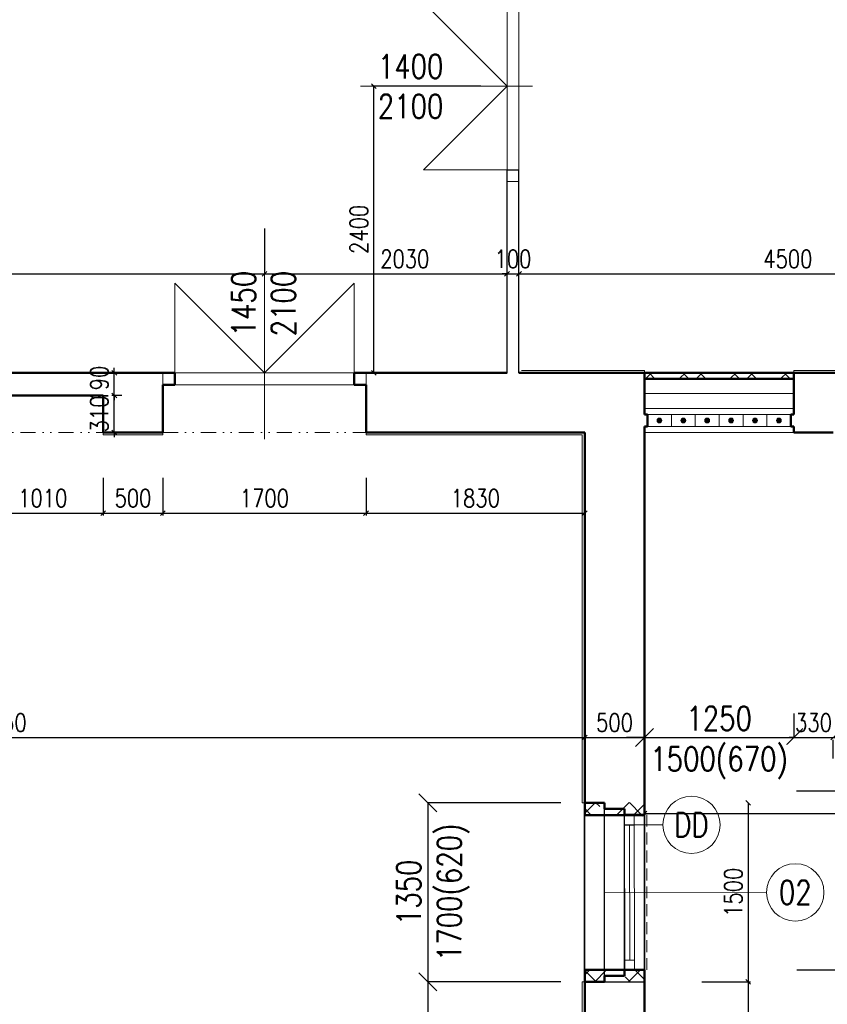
# Model space of a CAD drawing. Header units: millimetres. Extents: x -238874 to 551972, y -298952 to 658415.
# Tile 628 of 656: x 64020 to 70778, y 382291 to 390534. Entities that reach past the tile are written whole.
import ezdxf
from ezdxf.enums import TextEntityAlignment as Align

# ---------------------------------------------------------------- set-up
doc = ezdxf.new("R2010")
doc.units = ezdxf.units.MM
doc.header["$LTSCALE"] = 20
doc.linetypes.add('DASHED', pattern=[0.75, 0.5, -0.25])
doc.linetypes.add('DIVIDE2', pattern=[15.875, 6.35, -3.175, 0, -3.175, 0, -3.175])
for name, color, linetype in [('00_HEDVIKA _KRESBA', 1, 'Continuous'), ('ALP', 141, 'Continuous'), ('CZ', 255, 'Continuous'), ('KOTY', 8, 'Continuous')]:
    doc.layers.add(name, color=color, linetype=linetype)
doc.layers.add('00_HEDVIKA_DEMOLICE', color=2, linetype='Continuous', lineweight=30, transparency=0.3)
for name, color, linetype, lineweight in [('00_HEDVIKA_OBRYS', 1, 'Continuous', 50), ('CKBUBLINY', 1, 'Continuous', 18), ('CKBUBLINY DEMOLICE', 4, 'Continuous', 18), ('CKBUBLINY_POPIS', 3, 'Continuous', 25), ('CKIZOLACE', 4, 'Continuous', 18), ('CKKOTY', 3, 'Continuous', 18), ('CKOKNA', 30, 'Continuous', 18), ('CKSTENY_SRAF', 8, 'Continuous', 18), ('NOSNÉ', 8, 'Continuous', 50), ('PRUCHODY', 7, 'Continuous', 18)]:
    doc.layers.add(name, color=color, linetype=linetype, lineweight=lineweight)
doc.styles.add('SIMPLEX', font='SIMPLEX.shx', dxfattribs={"width": 0.8, "bigfont": 'CAD13.shx'})
doc.styles.get("Standard").update_dxf_attribs({"font": 'simplex.shx', "width": 0.8})
doc.linetypes.add('IZOLACE_TEPELNA_U', pattern='A,0.00254,-2.54,[216,CADKON.SHX,S=2.54,R=0,X=-2.54,Y=0],-15.24,[216,CADKON.SHX,S=2.54,R=180,X=2.54,Y=0],-2.54', length=20.32254)
doc.dimstyles.new('CADKON', dxfattribs={"dimscale": 100, "dimtxt": 2, "dimasz": 1.5, "dimexe": 0, "dimexo": 2, "dimgap": 0.6, "dimtad": 1, "dimrnd": 1, "dimtxsty": 'Standard', "dimblk1": 'OBLIQUE', "dimblk2": 'OBLIQUE', "dimsah": 1, "dimcen": 2.5, "dimadec": 1, "dimazin": 2, "dimtfac": 1, "dimtix": 1, "dimtmove": 2, "dimatfit": 3, "dimldrblk": 'OPEN30', "dimfxl": 5, "dimtfill": 1, "dimtolj": 1, "dimarcsym": 0})
doc.dimstyles.new('CKA', dxfattribs={"dimtxt": 200, "dimasz": 40, "dimexe": 20, "dimexo": 0.2, "dimgap": 50, "dimtad": 1, "dimdec": 0, "dimrnd": 1, "dimzin": 0, "dimdsep": 46, "dimtxsty": 'Standard', "dimblk1": 'OBLIQUE', "dimblk2": 'OBLIQUE', "dimsah": 1, "dimcen": 0.09, "dimclrd": 253, "dimclre": 253, "dimclrt": 253, "dimadec": 0, "dimazin": 0, "dimtfac": 1, "dimtdec": 0, "dimtix": 1, "dimtmove": 2, "dimatfit": 3, "dimfxl": 1, "dimtolj": 1, "dimtzin": 0, "dimarcsym": 0})

# ---------------------------------------------------------------- blocks, each defined once
blk = doc.blocks.new('_OBLIQUE')
at = {"color": 0, "linetype": 'ByBlock'}
blk.add_line((-0.5, -0.5), (0.5, 0.5), dxfattribs=at)
blk = doc.blocks.new('*D2560')
at = {"layer": 'DEFPOINTS', "color": 0, "transparency": 16777216}
for p in [(66983.4, 389978.6), (68260, 389978.6), (68260, 387578.6)]:
    blk.add_point(p, dxfattribs=at)
at = {"layer": 'KOTY', "lineweight": -2, "transparency": 16777216}
for p, q in [((67879.2, 389978.6), (66963.4, 389978.6)), ((66983.4, 387578.6), (66983.4, 389978.6))]:
    blk.add_line(p, q, dxfattribs=at)
at = {"layer": 'KOTY', "lineweight": -2, "transparency": 16777216, "xscale": 40, "yscale": 40, "zscale": 40}
for p, rotation in [((66983.4, 389978.6), 90), ((66983.4, 387578.6), 270)]:
    blk.add_blockref('_OBLIQUE', p, dxfattribs=dict(at, rotation=rotation))
at = {"layer": 'KOTY', "transparency": 16777216, "insert": (66858.4, 388778.6), "char_height": 150, "attachment_point": 5, "rotation": 90, "style": 'SIMPLEX'}
blk.add_mtext('\\A1;2400', dxfattribs=at)
blk = doc.blocks.new('*D2571')
at = {"layer": 'DEFPOINTS', "color": 0, "transparency": 16777216}
for p in [(72698, 388406.3), (72698, 388406.3), (68198, 387578.6)]:
    blk.add_point(p, dxfattribs=at)
at = {"layer": 'KOTY', "lineweight": -2, "transparency": 16777216}
for p, q in [((72698, 388787.1), (72698, 388426.3)), ((68198, 388406.3), (72698, 388406.3))]:
    blk.add_line(p, q, dxfattribs=at)
at = {"layer": 'KOTY', "lineweight": -2, "transparency": 16777216, "xscale": 40, "yscale": 40, "zscale": 40, "rotation": 180}
blk.add_blockref('_OBLIQUE', (68198, 388406.3), dxfattribs=at)
at = {"layer": 'KOTY', "lineweight": -2, "transparency": 16777216, "xscale": 40, "yscale": 40, "zscale": 40}
blk.add_blockref('_OBLIQUE', (72698, 388406.3), dxfattribs=at)
at = {"layer": 'KOTY', "transparency": 16777216, "insert": (70448, 388531.3), "char_height": 150, "attachment_point": 5, "style": 'SIMPLEX'}
blk.add_mtext('\\A1;4500', dxfattribs=at)
blk = doc.blocks.new('*D2572')
at = {"layer": 'DEFPOINTS', "color": 0, "transparency": 16777216}
for p in [(70498, 387078.6), (70828, 384728.6), (70828, 384524.7)]:
    blk.add_point(p, dxfattribs=at)
at = {"layer": 'KOTY', "lineweight": -2, "transparency": 16777216}
for p, q in [((70498, 384524.7), (70458, 384524.7)), ((70498, 384524.7), (70828, 384524.7)), ((70828, 384524.7), (70868, 384524.7)), ((70828, 384347.9), (70828, 384504.7))]:
    blk.add_line(p, q, dxfattribs=at)
at = {"layer": 'KOTY', "lineweight": -2, "transparency": 16777216, "xscale": 40, "yscale": 40, "zscale": 40}
blk.add_blockref('_OBLIQUE', (70498, 384524.7), dxfattribs=at)
at = {"layer": 'KOTY', "lineweight": -2, "transparency": 16777216, "xscale": 40, "yscale": 40, "zscale": 40, "rotation": 180}
blk.add_blockref('_OBLIQUE', (70828, 384524.7), dxfattribs=at)
at = {"layer": 'KOTY', "transparency": 16777216, "insert": (70663, 384649.7), "char_height": 150, "attachment_point": 5, "style": 'SIMPLEX'}
blk.add_mtext('\\A1;330', dxfattribs=at)
blk = doc.blocks.new('*D2575')
at = {"layer": 'DEFPOINTS', "color": 0, "transparency": 16777216}
for p in [(59898, 389171), (66068, 388406.3), (66068, 388406.3)]:
    blk.add_point(p, dxfattribs=at)
at = {"layer": 'KOTY', "lineweight": -2, "transparency": 16777216}
for p, q in [((66068, 388787.1), (66068, 388426.3)), ((59898, 388406.3), (66068, 388406.3))]:
    blk.add_line(p, q, dxfattribs=at)
at = {"layer": 'KOTY', "lineweight": -2, "transparency": 16777216, "xscale": 40, "yscale": 40, "zscale": 40, "rotation": 180}
blk.add_blockref('_OBLIQUE', (59898, 388406.3), dxfattribs=at)
at = {"layer": 'KOTY', "lineweight": -2, "transparency": 16777216, "xscale": 40, "yscale": 40, "zscale": 40}
blk.add_blockref('_OBLIQUE', (66068, 388406.3), dxfattribs=at)
at = {"layer": 'KOTY', "transparency": 16777216, "insert": (62983, 388531.3), "char_height": 150, "attachment_point": 5, "style": 'SIMPLEX'}
blk.add_mtext('\\A1;6170', dxfattribs=at)
blk = doc.blocks.new('*D2579')
at = {"layer": 'DEFPOINTS', "color": 0, "transparency": 16777216}
for p in [(68748, 385363.6), (58998, 385278.6), (68748, 384524.7)]:
    blk.add_point(p, dxfattribs=at)
at = {"layer": 'KOTY', "lineweight": -2, "transparency": 16777216}
for p, q in [((68748, 384982.9), (68748, 384504.7)), ((58998, 384524.7), (68748, 384524.7))]:
    blk.add_line(p, q, dxfattribs=at)
at = {"layer": 'KOTY', "lineweight": -2, "transparency": 16777216, "xscale": 40, "yscale": 40, "zscale": 40, "rotation": 180}
blk.add_blockref('_OBLIQUE', (58998, 384524.7), dxfattribs=at)
at = {"layer": 'KOTY', "lineweight": -2, "transparency": 16777216, "xscale": 40, "yscale": 40, "zscale": 40}
blk.add_blockref('_OBLIQUE', (68748, 384524.7), dxfattribs=at)
at = {"layer": 'KOTY', "transparency": 16777216, "insert": (63873, 384649.7), "char_height": 150, "attachment_point": 5, "style": 'SIMPLEX'}
blk.add_mtext('\\A1;9750', dxfattribs=at)
blk = doc.blocks.new('*D2604')
at = {"layer": 'DEFPOINTS', "color": 0, "transparency": 16777216}
for p in [(69347.5, 382478.6), (69264.1, 378258.6), (70116.6, 378258.6)]:
    blk.add_point(p, dxfattribs=at)
at = {"layer": 'KOTY', "lineweight": -2, "transparency": 16777216}
for p, q in [((70116.6, 382478.6), (70116.6, 378258.6)), ((69644.9, 378258.6), (70136.6, 378258.6))]:
    blk.add_line(p, q, dxfattribs=at)
at = {"layer": 'KOTY', "lineweight": -2, "transparency": 16777216, "xscale": 40, "yscale": 40, "zscale": 40}
for p, rotation in [((70116.6, 382478.6), 90), ((70116.6, 378258.6), 270)]:
    blk.add_blockref('_OBLIQUE', p, dxfattribs=dict(at, rotation=rotation))
at = {"layer": 'KOTY', "transparency": 16777216, "insert": (69991.6, 380368.6), "char_height": 150, "attachment_point": 5, "rotation": 90, "style": 'SIMPLEX'}
blk.add_mtext('\\A1;4750', dxfattribs=at)
blk = doc.blocks.new('*D2615')
at = {"layer": 'DEFPOINTS', "color": 0, "transparency": 16777216}
for p in [(65218, 387078.6), (66918, 387078.6), (66918, 386403.8)]:
    blk.add_point(p, dxfattribs=at)
at = {"layer": 'KOTY', "lineweight": -2, "transparency": 16777216}
for p, q in [((66918, 386697.9), (66918, 386383.8)), ((65218, 386403.8), (66918, 386403.8))]:
    blk.add_line(p, q, dxfattribs=at)
at = {"layer": 'KOTY', "lineweight": -2, "transparency": 16777216, "xscale": 40, "yscale": 40, "zscale": 40, "rotation": 180}
blk.add_blockref('_OBLIQUE', (65218, 386403.8), dxfattribs=at)
at = {"layer": 'KOTY', "lineweight": -2, "transparency": 16777216, "xscale": 40, "yscale": 40, "zscale": 40}
blk.add_blockref('_OBLIQUE', (66918, 386403.8), dxfattribs=at)
at = {"layer": 'KOTY', "transparency": 16777216, "insert": (66068, 386528.8), "char_height": 150, "attachment_point": 5, "style": 'SIMPLEX'}
blk.add_mtext('\\A1;1700', dxfattribs=at)
blk = doc.blocks.new('*D2616')
at = {"layer": 'DEFPOINTS', "color": 0, "transparency": 16777216}
for p in [(64811.5, 387578.6), (64909.5, 387578.6), (65254.5, 387388.6)]:
    blk.add_point(p, dxfattribs=at)
at = {"layer": 'KOTY', "lineweight": -2, "transparency": 16777216}
for p, q in [((64811.5, 387578.6), (64811.5, 387618.6)), ((64528.8, 387578.6), (64791.5, 387578.6)), ((64811.5, 387388.6), (64811.5, 387578.6)), ((64811.5, 387388.6), (64811.5, 387348.6))]:
    blk.add_line(p, q, dxfattribs=at)
at = {"layer": 'KOTY', "lineweight": -2, "transparency": 16777216, "xscale": 40, "yscale": 40, "zscale": 40}
for p, rotation in [((64811.5, 387578.6), 270), ((64811.5, 387388.6), 90)]:
    blk.add_blockref('_OBLIQUE', p, dxfattribs=dict(at, rotation=rotation))
at = {"layer": 'KOTY', "transparency": 16777216, "insert": (64686.5, 387483.6), "char_height": 150, "attachment_point": 5, "rotation": 90, "style": 'SIMPLEX'}
blk.add_mtext('\\A1;190', dxfattribs=at)
blk = doc.blocks.new('*D2617')
at = {"layer": 'DEFPOINTS', "color": 0, "transparency": 16777216}
for p in [(64811.5, 387388.6), (65254.5, 387388.6), (65254.5, 387078.6)]:
    blk.add_point(p, dxfattribs=at)
at = {"layer": 'KOTY', "lineweight": -2, "transparency": 16777216}
for p, q in [((64873.8, 387388.6), (64791.5, 387388.6)), ((64811.5, 387388.6), (64811.5, 387428.6)), ((64811.5, 387078.6), (64811.5, 387388.6)), ((64811.5, 387078.6), (64811.5, 387038.6))]:
    blk.add_line(p, q, dxfattribs=at)
at = {"layer": 'KOTY', "lineweight": -2, "transparency": 16777216, "xscale": 40, "yscale": 40, "zscale": 40}
for p, rotation in [((64811.5, 387388.6), 270), ((64811.5, 387078.6), 90)]:
    blk.add_blockref('_OBLIQUE', p, dxfattribs=dict(at, rotation=rotation))
at = {"layer": 'KOTY', "transparency": 16777216, "insert": (64686.5, 387233.6), "char_height": 150, "attachment_point": 5, "rotation": 90, "style": 'SIMPLEX'}
blk.add_mtext('\\A1;310', dxfattribs=at)
blk = doc.blocks.new('*D2621')
at = {"layer": 'DEFPOINTS', "color": 0, "transparency": 16777216}
for p in [(64718, 387078.6), (65218, 387078.6), (65218, 386403.8)]:
    blk.add_point(p, dxfattribs=at)
at = {"layer": 'KOTY', "lineweight": -2, "transparency": 16777216}
for p, q in [((65218, 386697.9), (65218, 386383.8)), ((64718, 386403.8), (65218, 386403.8))]:
    blk.add_line(p, q, dxfattribs=at)
at = {"layer": 'KOTY', "lineweight": -2, "transparency": 16777216, "xscale": 40, "yscale": 40, "zscale": 40, "rotation": 180}
blk.add_blockref('_OBLIQUE', (64718, 386403.8), dxfattribs=at)
at = {"layer": 'KOTY', "lineweight": -2, "transparency": 16777216, "xscale": 40, "yscale": 40, "zscale": 40}
blk.add_blockref('_OBLIQUE', (65218, 386403.8), dxfattribs=at)
at = {"layer": 'KOTY', "transparency": 16777216, "insert": (64968, 386528.8), "char_height": 150, "attachment_point": 5, "style": 'SIMPLEX'}
blk.add_mtext('\\A1;500', dxfattribs=at)
blk = doc.blocks.new('*D2622')
at = {"layer": 'DEFPOINTS', "color": 0, "transparency": 16777216}
for p in [(63708, 387078.6), (64718, 387078.6), (64718, 386403.8)]:
    blk.add_point(p, dxfattribs=at)
at = {"layer": 'KOTY', "lineweight": -2, "transparency": 16777216}
for p, q in [((64718, 386697.9), (64718, 386383.8)), ((63708, 386403.8), (64718, 386403.8))]:
    blk.add_line(p, q, dxfattribs=at)
at = {"layer": 'KOTY', "lineweight": -2, "transparency": 16777216, "xscale": 40, "yscale": 40, "zscale": 40, "rotation": 180}
blk.add_blockref('_OBLIQUE', (63708, 386403.8), dxfattribs=at)
at = {"layer": 'KOTY', "lineweight": -2, "transparency": 16777216, "xscale": 40, "yscale": 40, "zscale": 40}
blk.add_blockref('_OBLIQUE', (64718, 386403.8), dxfattribs=at)
at = {"layer": 'KOTY', "transparency": 16777216, "insert": (64213, 386528.8), "char_height": 150, "attachment_point": 5, "style": 'SIMPLEX'}
blk.add_mtext('\\A1;1010', dxfattribs=at)
blk = doc.blocks.new('*D2626')
at = {"layer": 'DEFPOINTS', "color": 0, "transparency": 16777216}
for p in [(68198, 388406.3), (68098, 387578.6), (68198, 387578.6)]:
    blk.add_point(p, dxfattribs=at)
at = {"layer": 'KOTY', "lineweight": -2, "transparency": 16777216}
for p, q in [((68198, 387959.4), (68198, 388426.3)), ((68098, 388406.3), (68058, 388406.3)), ((68098, 388406.3), (68198, 388406.3)), ((68198, 388406.3), (68238, 388406.3))]:
    blk.add_line(p, q, dxfattribs=at)
at = {"layer": 'KOTY', "lineweight": -2, "transparency": 16777216, "xscale": 40, "yscale": 40, "zscale": 40}
blk.add_blockref('_OBLIQUE', (68098, 388406.3), dxfattribs=at)
at = {"layer": 'KOTY', "lineweight": -2, "transparency": 16777216, "xscale": 40, "yscale": 40, "zscale": 40, "rotation": 180}
blk.add_blockref('_OBLIQUE', (68198, 388406.3), dxfattribs=at)
at = {"layer": 'KOTY', "transparency": 16777216, "insert": (68148, 388531.3), "char_height": 150, "attachment_point": 5, "style": 'SIMPLEX'}
blk.add_mtext('\\A1;100', dxfattribs=at)
blk = doc.blocks.new('*D2627')
at = {"layer": 'DEFPOINTS', "color": 0, "transparency": 16777216}
for p in [(66068, 388406.3), (68098, 388406.3), (68098, 387578.6)]:
    blk.add_point(p, dxfattribs=at)
at = {"layer": 'KOTY', "lineweight": -2, "transparency": 16777216}
for p, q in [((68098, 387959.4), (68098, 388426.3)), ((66068, 388406.3), (68098, 388406.3))]:
    blk.add_line(p, q, dxfattribs=at)
at = {"layer": 'KOTY', "lineweight": -2, "transparency": 16777216, "xscale": 40, "yscale": 40, "zscale": 40, "rotation": 180}
blk.add_blockref('_OBLIQUE', (66068, 388406.3), dxfattribs=at)
at = {"layer": 'KOTY', "lineweight": -2, "transparency": 16777216, "xscale": 40, "yscale": 40, "zscale": 40}
blk.add_blockref('_OBLIQUE', (68098, 388406.3), dxfattribs=at)
at = {"layer": 'KOTY', "transparency": 16777216, "insert": (67242.6, 388531.3), "char_height": 150, "attachment_point": 5, "style": 'SIMPLEX'}
blk.add_mtext('\\A1;2030', dxfattribs=at)
blk = doc.blocks.new('*D2628')
at = {"layer": 'DEFPOINTS', "color": 0, "transparency": 16777216}
for p in [(66918, 387078.6), (68748, 387078.6), (68748, 386403.8)]:
    blk.add_point(p, dxfattribs=at)
at = {"layer": 'KOTY', "lineweight": -2, "transparency": 16777216}
for p, q in [((68748, 386697.9), (68748, 386383.8)), ((66918, 386403.8), (68748, 386403.8))]:
    blk.add_line(p, q, dxfattribs=at)
at = {"layer": 'KOTY', "lineweight": -2, "transparency": 16777216, "xscale": 40, "yscale": 40, "zscale": 40, "rotation": 180}
blk.add_blockref('_OBLIQUE', (66918, 386403.8), dxfattribs=at)
at = {"layer": 'KOTY', "lineweight": -2, "transparency": 16777216, "xscale": 40, "yscale": 40, "zscale": 40}
blk.add_blockref('_OBLIQUE', (68748, 386403.8), dxfattribs=at)
at = {"layer": 'KOTY', "transparency": 16777216, "insert": (67833, 386528.8), "char_height": 150, "attachment_point": 5, "style": 'SIMPLEX'}
blk.add_mtext('\\A1;1830', dxfattribs=at)
blk = doc.blocks.new('*D2629')
at = {"layer": 'DEFPOINTS', "color": 0, "transparency": 16777216}
for p in [(69764.1, 383978.6), (69347.5, 382478.6), (70116.6, 382478.6)]:
    blk.add_point(p, dxfattribs=at)
at = {"layer": 'KOTY', "lineweight": -2, "transparency": 16777216}
for p, q in [((70116.6, 383978.6), (70116.6, 382478.6)), ((69728.3, 382478.6), (70136.6, 382478.6))]:
    blk.add_line(p, q, dxfattribs=at)
at = {"layer": 'KOTY', "lineweight": -2, "transparency": 16777216, "xscale": 40, "yscale": 40, "zscale": 40}
for p, rotation in [((70116.6, 383978.6), 90), ((70116.6, 382478.6), 270)]:
    blk.add_blockref('_OBLIQUE', p, dxfattribs=dict(at, rotation=rotation))
at = {"layer": 'KOTY', "transparency": 16777216, "insert": (69991.6, 383228.6), "char_height": 150, "attachment_point": 5, "rotation": 90, "style": 'SIMPLEX'}
blk.add_mtext('\\A1;1500', dxfattribs=at)
blk = doc.blocks.new('*D2630')
at = {"layer": 'DEFPOINTS', "color": 0, "transparency": 16777216}
for p in [(68748, 385363.6), (69248, 384524.7), (69248, 384524.7)]:
    blk.add_point(p, dxfattribs=at)
at = {"layer": 'KOTY', "lineweight": -2, "transparency": 16777216}
for p, q in [((69248, 384905.5), (69248, 384544.7)), ((68748, 384524.7), (69248, 384524.7))]:
    blk.add_line(p, q, dxfattribs=at)
at = {"layer": 'KOTY', "lineweight": -2, "transparency": 16777216, "xscale": 40, "yscale": 40, "zscale": 40, "rotation": 180}
blk.add_blockref('_OBLIQUE', (68748, 384524.7), dxfattribs=at)
at = {"layer": 'KOTY', "lineweight": -2, "transparency": 16777216, "xscale": 40, "yscale": 40, "zscale": 40}
blk.add_blockref('_OBLIQUE', (69248, 384524.7), dxfattribs=at)
at = {"layer": 'KOTY', "transparency": 16777216, "insert": (68998, 384649.7), "char_height": 150, "attachment_point": 5, "style": 'SIMPLEX'}
blk.add_mtext('\\A1;500', dxfattribs=at)
blk = doc.blocks.new('*D3258')
at = {"layer": 'DEFPOINTS', "color": 0, "transparency": 16777216}
for p in [(69248, 387078.6), (83148, 387078.6), (69248, 383886.8)]:
    blk.add_point(p, dxfattribs=at)
at = {"layer": 'KOTY', "lineweight": -2, "transparency": 16777216}
for p, q in [((69248, 386697.9), (69248, 383866.8)), ((83148, 383886.8), (69248, 383886.8))]:
    blk.add_line(p, q, dxfattribs=at)
at = {"layer": 'KOTY', "lineweight": -2, "transparency": 16777216, "xscale": 40, "yscale": 40, "zscale": 40, "rotation": 180}
blk.add_blockref('_OBLIQUE', (69248, 383886.8), dxfattribs=at)
at = {"layer": 'KOTY', "lineweight": -2, "transparency": 16777216, "xscale": 40, "yscale": 40, "zscale": 40}
blk.add_blockref('_OBLIQUE', (83148, 383886.8), dxfattribs=at)
at = {"layer": 'KOTY', "transparency": 16777216, "insert": (76198, 384011.8), "char_height": 150, "attachment_point": 5, "style": 'SIMPLEX'}
blk.add_mtext('\\A1;13900', dxfattribs=at)
blk = doc.blocks.new('*D3259')
at = {"layer": 'CKKOTY', "color": 0, "lineweight": -2, "transparency": 16777216}
for p, q in [((69248, 384724.7), (69248, 384524.7)), ((70498, 384724.7), (70498, 384524.7)), ((69248, 384524.7), (69098, 384524.7)), ((69248, 384524.7), (70498, 384524.7)), ((70498, 384524.7), (70648, 384524.7))]:
    blk.add_line(p, q, dxfattribs=at)
at = {"layer": 'DEFPOINTS', "color": 0, "transparency": 16777216}
for p in [(69248, 384524.7), (70498, 384524.7), (70498, 384524.7)]:
    blk.add_point(p, dxfattribs=at)
at = {"layer": 'CKKOTY', "color": 0, "lineweight": -2, "transparency": 16777216, "xscale": 150, "yscale": 150, "zscale": 150}
blk.add_blockref('_OBLIQUE', (69248, 384524.7), dxfattribs=at)
at = {"layer": 'CKKOTY', "color": 0, "lineweight": -2, "transparency": 16777216, "xscale": 150, "yscale": 150, "zscale": 150, "rotation": 180}
blk.add_blockref('_OBLIQUE', (70498, 384524.7), dxfattribs=at)
at = {"layer": 'CKKOTY', "color": 0, "transparency": 16777216, "char_height": 200, "attachment_point": 5, "bg_fill": 3, "box_fill_scale": 1.1, "bg_fill_color": 256, "bg_fill_true_color": 13158600, "bg_fill_transparency": 0}
for s, insert in [('\\A1;1250', (69873, 384684.7)), ('\\A1;1500(670)', (69873, 384312.3))]:
    blk.add_mtext(s, dxfattribs=dict(at, insert=insert))
blk = doc.blocks.new('_Open30')
at = {"color": 0, "lineweight": -2}
for p, q in [((-1, 0.268), (0, 0)), ((0, 0), (-1, -0.268)), ((0, 0), (-1, 0))]:
    blk.add_line(p, q, dxfattribs=at)
blk = doc.blocks.new('*D3324')
at = {"layer": 'CKKOTY', "color": 0, "lineweight": -2, "transparency": 16777216}
for p, q in [((68548, 382478.6), (67435.9, 382478.6)), ((67435.9, 382478.6), (67435.9, 378258.6)), ((68548, 378258.6), (67435.9, 378258.6))]:
    blk.add_line(p, q, dxfattribs=at)
at = {"layer": 'DEFPOINTS', "color": 0, "transparency": 16777216}
for p in [(68748, 382478.6), (67435.9, 378258.6), (68748, 378258.6)]:
    blk.add_point(p, dxfattribs=at)
at = {"layer": 'CKKOTY', "color": 0, "lineweight": -2, "transparency": 16777216, "xscale": 150, "yscale": 150, "zscale": 150}
for p, rotation in [((67435.9, 382478.6), 90), ((67435.9, 378258.6), 270)]:
    blk.add_blockref('_OBLIQUE', p, dxfattribs=dict(at, rotation=rotation))
at = {"layer": 'CKKOTY', "color": 0, "transparency": 16777216, "insert": (67275.9, 380368.6), "char_height": 200, "attachment_point": 5, "rotation": 90, "bg_fill": 3, "box_fill_scale": 1.1, "bg_fill_color": 256, "bg_fill_true_color": 13158600, "bg_fill_transparency": 0}
blk.add_mtext('\\A1;4220', dxfattribs=at)
blk = doc.blocks.new('*D3412')
at = {"layer": 'CKKOTY', "color": 0, "lineweight": -2, "transparency": 16777216}
for p, q in [((70518.9, 384078.6), (71748, 384078.6)), ((71748, 384078.6), (71748, 383986.7)), ((71748, 382578.6), (71748, 382670.5)), ((70522.2, 382578.6), (71748, 382578.6))]:
    blk.add_line(p, q, dxfattribs=at)
at = {"layer": 'DEFPOINTS', "color": 0, "transparency": 16777216}
for p in [(70318.9, 384078.6), (71748, 384078.6), (70322.2, 382578.6)]:
    blk.add_point(p, dxfattribs=at)
at = {"layer": 'CKKOTY', "color": 0, "lineweight": -2, "transparency": 16777216, "xscale": 150, "yscale": 150, "zscale": 150}
for p, rotation in [((71748, 384078.6), 90), ((71748, 382578.6), 270)]:
    blk.add_blockref('_OBLIQUE', p, dxfattribs=dict(at, rotation=rotation))
at = {"layer": 'CKKOTY', "color": 0, "transparency": 16777216, "insert": (71748, 383328.6), "char_height": 200, "attachment_point": 5, "rotation": 90, "bg_fill": 3, "box_fill_scale": 1.1, "bg_fill_color": 256, "bg_fill_true_color": 13158600, "bg_fill_transparency": 0}
blk.add_mtext('\\A1;1150\\P1500(700)', dxfattribs=at)
blk = doc.blocks.new('*D3413')
at = {"layer": 'CKKOTY', "color": 0, "lineweight": -2, "transparency": 16777216}
for p, q in [((68548, 383978.6), (67435.9, 383978.6)), ((67435.9, 383978.6), (67435.9, 382478.6)), ((68548, 382478.6), (67435.9, 382478.6))]:
    blk.add_line(p, q, dxfattribs=at)
at = {"layer": 'DEFPOINTS', "color": 0, "transparency": 16777216}
for p in [(68748, 383978.6), (67435.9, 382478.6), (68748, 382478.6)]:
    blk.add_point(p, dxfattribs=at)
at = {"layer": 'CKKOTY', "color": 0, "lineweight": -2, "transparency": 16777216, "xscale": 150, "yscale": 150, "zscale": 150}
for p, rotation in [((67435.9, 383978.6), 90), ((67435.9, 382478.6), 270)]:
    blk.add_blockref('_OBLIQUE', p, dxfattribs=dict(at, rotation=rotation))
at = {"layer": 'CKKOTY', "color": 0, "transparency": 16777216, "insert": (67648.3, 383228.6), "char_height": 200, "attachment_point": 5, "rotation": 90, "bg_fill": 3, "box_fill_scale": 1.1, "bg_fill_color": 256, "bg_fill_true_color": 13158600, "bg_fill_transparency": 0}
blk.add_mtext('\\A1;1700(620)', dxfattribs=at)
at = {"layer": 'CKKOTY', "color": 0, "transparency": 16777216, "insert": (67275.9, 383228.6), "char_height": 200, "attachment_point": 5, "rotation": 90, "bg_fill": 3, "box_fill_scale": 1.1, "bg_fill_color": 256, "bg_fill_true_color": 13158600, "bg_fill_transparency": 0}
blk.add_mtext('\\A1;1350', dxfattribs=at)
blk = doc.blocks.new('CK_BUBBLE_1_0_0')
at = {"color": 0, "linetype": 'ByBlock', "lineweight": -2}
blk.add_circle((0, 0), 1, dxfattribs=at)

msp = doc.modelspace()

# ---------------------------------------------------------------- hatches: boundary and pattern name
at = {"layer": 'CKSTENY_SRAF'}
h = msp.add_hatch(dxfattribs=at)
h.set_pattern_fill('ZDIVO-PLYNOSILIK', color=256, scale=100, angle=-90)
h.set_pattern_definition([(315, (-314443.04, 465412.82), (212.13203, 212.13203), []), (315, (-314443.04, 465271.4), (212.13203, 212.13203), []), (45, (-314415.05, 465172.7), (-212.13203, 212.13203), [200, -100]), (45, (-314344.34, 465102), (-212.13203, 212.13203), [200, -100])])
h.paths.add_polyline_path([(70497.962, 387578.626), (70497.962, 387528.626), (69247.962, 387528.626), (69247.962, 387578.626)])
h = msp.add_hatch(dxfattribs=at)
h.set_pattern_fill('ZDIVO-PLYNOSILIK', color=256, scale=100)
h.set_pattern_definition([(45, (-18836.24, -959.67), (-212.13203, 212.13203), []), (45, (-18694.8, -959.67), (-212.13203, 212.13203), []), (135, (-18596.12, -931.68), (-212.13203, -212.13203), [200, -100]), (135, (-18525.4, -860.97), (-212.13203, -212.13203), [200, -100])])
h.paths.add_polyline_path([(68747.962, 383981.328), (69247.962, 383981.328), (69247.962, 383878.626), (68747.962, 383878.626)])
h = msp.add_hatch(dxfattribs=at)
h.set_pattern_fill('ZDIVO-PLYNOSILIK', color=256, scale=100)
h.set_pattern_definition([(45, (-18836.24, -759.67), (-212.13203, 212.13203), []), (45, (-18694.8, -759.67), (-212.13203, 212.13203), []), (135, (-18596.12, -731.68), (-212.13203, -212.13203), [200, -100]), (135, (-18525.4, -660.97), (-212.13203, -212.13203), [200, -100])])
h.paths.add_polyline_path([(68747.962, 382475.924), (69247.962, 382475.924), (69247.962, 382578.626), (68747.962, 382578.626)])
at = {"layer": 'PRUCHODY'}
for points in [[(69392.962, 387178.626, 1), (69352.962, 387178.626, 1)], [(69592.962, 387178.626, 1), (69552.962, 387178.626, 1)], [(69792.962, 387178.626, 1), (69752.962, 387178.626, 1)], [(69992.962, 387178.626, 1), (69952.962, 387178.626, 1)], [(70192.962, 387178.626, 1), (70152.962, 387178.626, 1)], [(70392.962, 387178.626, 1), (70352.962, 387178.626, 1)]]:
    msp.add_hatch(color=256, dxfattribs=at).paths.add_polyline_path(points)

# ---------------------------------------------------------------- linework, layer by layer
at = {"layer": '00_HEDVIKA _KRESBA'}
for p, q in [((68745.763, 382578.626), (68745.763, 383874.137)), ((69081.296, 383874.137), (68747.962, 383874.137)), ((69247.962, 382578.626), (69247.962, 383874.137))]:
    msp.add_line(p, q, dxfattribs=at)
msp.add_lwpolyline([(68847.962, 382478.626), (69247.962, 382478.626)], dxfattribs=at)
at = {"layer": '00_HEDVIKA_DEMOLICE'}
for p, q in [((68747.962, 382478.626), (68747.962, 383978.626)), ((68747.962, 382478.626), (68747.962, 383978.626)), ((68747.962, 383978.626), (68914.628, 383978.626)), ((68914.628, 382478.626), (68914.628, 383978.626)), ((68914.628, 382478.626), (68914.628, 383978.626)), ((68914.628, 383978.626), (68914.628, 383928.626)), ((68914.628, 382478.626), (68914.628, 383978.626)), ((68914.628, 383928.626), (69081.296, 383928.626)), ((69081.296, 382528.626), (69081.296, 383928.626)), ((69081.296, 382528.626), (69081.296, 383928.626)), ((69081.296, 383928.626), (69081.296, 383878.626)), ((69081.296, 382528.626), (69081.296, 383928.626)), ((69081.296, 382528.626), (69081.296, 383928.626)), ((69081.296, 383928.626), (69081.296, 383928.626)), ((69081.296, 383878.626), (69247.964, 383878.626)), ((69247.962, 383878.626), (69247.962, 382578.626)), ((69247.962, 383878.626), (69247.962, 382578.626)), ((69247.962, 383878.626), (69247.962, 382578.626)), ((69081.296, 382613.626), (69081.296, 382538.626)), ((69081.296, 382528.626), (69081.296, 382578.626)), ((69081.296, 382578.626), (69247.964, 382578.626)), ((68914.628, 382478.626), (68914.628, 382528.626)), ((68914.628, 382528.626), (69081.296, 382528.626)), ((69081.296, 382528.626), (69081.297, 382528.626)), ((68747.962, 382478.626), (68914.628, 382478.626))]:
    msp.add_line(p, q, dxfattribs=at)
at = {"layer": '00_HEDVIKA_OBRYS'}
for p, q in [((69247.962, 387578.626), (70497.962, 387578.626)), ((69247.962, 387528.626), (70497.962, 387528.626)), ((69081.296, 382578.626), (68747.962, 382578.626))]:
    msp.add_line(p, q, dxfattribs=at)
msp.add_lwpolyline([(68747.962, 382478.626), (68747.962, 382578.626), (69247.962, 382578.626)], dxfattribs=at)
at = {"layer": 'ALP'}
for p, q in [((68097.962, 389278.626), (68197.962, 389278.626)), ((68097.962, 387578.626), (68097.962, 389278.626)), ((68097.962, 387578.626), (68097.962, 389278.626)), ((68097.962, 389278.626), (68197.962, 389278.626)), ((68197.962, 387578.626), (68197.962, 389278.626)), ((68197.962, 387578.626), (68197.962, 389278.626))]:
    msp.add_line(p, q, dxfattribs=at)
at = {"layer": 'CKBUBLINY'}
msp.add_line((70269.908, 383229.075), (68916.295, 383225.117), dxfattribs=at)
at = {"layer": 'CKBUBLINY DEMOLICE'}
msp.add_line((69401.365, 383793.679), (69082.963, 383793.679), dxfattribs=at)
at = {"layer": 'CKIZOLACE', "linetype": 'IZOLACE_TEPELNA_U', "ltscale": 0.615157}
msp.add_lwpolyline([(69247.962, 387403.626), (70497.962, 387403.626)], dxfattribs=at)
at = {"layer": 'CKOKNA'}
for p, q in [((69251.297, 382708.126), (69247.964, 384044.126)), ((69084.629, 382660.626), (69081.629, 383863.327)), ((69164.629, 382660.626), (69161.629, 383863.327)), ((69164.629, 383789.607), (69084.629, 383789.607)), ((69124.629, 382660.626), (69121.629, 383789.607)), ((69164.629, 382660.626), (69084.629, 382660.626)), ((69084.629, 382660.626), (69084.629, 382578.626)), ((69164.629, 382660.626), (69164.629, 382578.626)), ((69164.629, 382578.626), (69084.629, 382578.626))]:
    msp.add_line(p, q, dxfattribs=at)
at = {"layer": 'CKOKNA', "linetype": 'DASHED', "ltscale": 10}
msp.add_line((69267.962, 383878.626), (69267.962, 382578.626), dxfattribs=at)
at = {"layer": 'NOSNÉ'}
for p, q in [((65317.962, 387578.626), (60647.962, 387578.626)), ((65317.962, 387578.626), (65317.962, 387478.626)), ((66817.962, 387478.626), (66817.962, 387578.626)), ((68097.962, 387578.626), (66817.962, 387578.626)), ((69247.962, 387578.626), (68197.962, 387578.626)), ((69247.962, 387578.626), (69247.962, 387228.626)), ((69247.962, 387578.626), (69247.962, 387228.626)), ((71547.962, 387578.626), (70497.962, 387578.626)), ((70497.962, 387578.626), (70497.962, 387228.626)), ((70497.962, 387578.626), (70497.962, 387228.626)), ((65317.962, 387478.626), (65217.962, 387478.626)), ((65217.962, 387478.626), (65217.962, 387078.626)), ((66917.962, 387478.626), (66817.962, 387478.626)), ((66917.962, 387078.626), (66917.962, 387478.626)), ((63707.962, 387388.626), (64717.962, 387388.626)), ((64717.962, 387078.626), (64717.962, 387388.626)), ((69247.962, 387228.626), (69272.962, 387228.626)), ((69247.962, 387228.626), (69272.962, 387228.626)), ((69272.962, 387128.626), (69272.962, 387228.626)), ((69272.962, 387128.626), (69272.962, 387228.626)), ((70472.962, 387128.626), (70472.962, 387228.626)), ((70472.962, 387228.626), (70497.962, 387228.626)), ((70472.962, 387228.626), (70497.962, 387228.626)), ((70472.962, 387128.626), (70472.962, 387228.626)), ((69247.962, 387128.626), (69247.962, 387078.626)), ((69247.962, 387128.626), (69272.962, 387128.626)), ((69247.962, 387128.626), (69247.962, 387078.626)), ((69247.962, 387128.626), (69272.962, 387128.626)), ((69247.962, 387128.626), (69247.962, 387078.626)), ((70472.962, 387128.626), (70497.962, 387128.626)), ((70472.962, 387128.626), (70497.962, 387128.626)), ((70497.962, 387128.626), (70497.962, 387078.626)), ((70497.962, 387128.626), (70497.962, 387078.626)), ((64717.962, 387078.626), (65217.962, 387078.626)), ((68747.962, 387078.626), (66917.962, 387078.626)), ((68747.962, 383978.626), (68747.962, 387078.626)), ((69247.962, 383878.626), (69247.962, 387078.626)), ((70497.962, 387078.626), (70827.962, 387078.626)), ((68747.962, 383978.626), (68914.628, 383978.626)), ((68747.962, 383978.626), (68914.628, 383978.626)), ((68914.628, 383978.626), (68914.628, 383928.626)), ((68914.628, 383978.626), (68914.628, 383928.626)), ((68914.628, 383928.626), (69081.296, 383928.626)), ((68914.628, 383928.626), (69081.296, 383928.626)), ((69081.296, 383928.626), (69081.296, 383878.626)), ((69081.296, 383928.626), (69081.296, 383878.626)), ((69081.296, 383878.626), (69247.962, 383878.626)), ((69081.296, 383878.626), (69247.962, 383878.626)), ((69081.296, 383878.626), (69247.962, 383878.626)), ((69081.296, 382528.626), (69081.296, 382578.626)), ((69081.296, 382578.626), (69247.962, 382578.626)), ((69081.296, 382578.626), (69247.962, 382578.626)), ((69081.296, 382528.626), (69081.296, 382578.626)), ((69081.296, 382578.626), (69247.962, 382578.626)), ((69247.962, 378158.626), (69247.962, 382578.626)), ((68914.628, 382478.626), (68914.628, 382528.626)), ((68914.628, 382528.626), (69081.296, 382528.626)), ((68914.628, 382528.626), (69081.296, 382528.626)), ((68914.628, 382478.626), (68914.628, 382528.626)), ((68747.962, 378258.626), (68747.962, 382478.626)), ((68747.962, 382478.626), (68914.628, 382478.626)), ((68747.962, 382478.626), (68914.628, 382478.626))]:
    msp.add_line(p, q, dxfattribs=at)
at = {"layer": 'PRUCHODY'}
for p, q in [((68097.962, 389978.626), (67397.962, 390678.626)), ((68097.962, 389278.626), (68097.962, 390678.626)), ((68197.962, 390678.626), (68197.962, 389278.626)), ((68312.322, 389978.626), (66871.94, 389978.626)), ((67397.962, 389278.626), (68097.962, 389978.626)), ((68097.962, 389278.626), (67397.962, 389278.626)), ((68097.962, 389178.626), (68197.962, 389178.626)), ((66067.962, 388481.604), (66067.962, 387022.005)), ((66067.962, 387578.626), (65317.962, 388328.626)), ((65317.962, 388328.626), (65317.962, 387578.626)), ((66817.962, 388328.626), (66067.962, 387578.626)), ((66817.962, 387578.626), (66817.962, 388328.626)), ((65217.962, 387478.626), (65217.962, 387578.626)), ((65317.962, 387578.626), (66817.962, 387578.626)), ((66817.962, 387578.626), (66917.962, 387578.626)), ((66917.962, 387578.626), (66917.962, 387478.626)), ((69247.962, 387598.626), (68217.962, 387598.626)), ((69247.962, 387578.626), (69247.962, 387598.626)), ((69247.962, 387578.626), (69247.962, 387598.626)), ((69247.962, 387578.626), (70497.962, 387578.626)), ((69247.962, 387528.626), (70497.962, 387528.626)), ((71547.962, 387598.626), (70497.962, 387598.626)), ((70497.962, 387578.626), (70497.962, 387598.626)), ((70497.962, 387578.626), (70497.962, 387598.626)), ((66817.962, 387478.626), (65317.962, 387478.626)), ((69247.962, 387278.626), (70497.962, 387278.626)), ((69272.962, 387228.626), (70472.962, 387228.626)), ((69472.962, 387128.626), (69472.962, 387228.626)), ((69672.962, 387128.626), (69672.962, 387228.626)), ((69872.962, 387128.626), (69872.962, 387228.626)), ((70072.962, 387128.626), (70072.962, 387228.626)), ((70272.962, 387128.626), (70272.962, 387228.626)), ((69272.962, 387128.626), (70472.962, 387128.626)), ((64717.962, 387058.626), (64717.962, 387078.626)), ((64717.962, 387058.626), (65217.962, 387058.626)), ((65217.962, 387058.626), (65217.962, 387078.626)), ((66917.962, 387058.626), (66917.962, 387078.626)), ((68727.962, 387058.626), (66917.962, 387058.626)), ((68727.962, 383978.626), (68727.962, 387058.626)), ((70497.962, 387078.626), (69247.962, 387078.626)), ((70497.962, 387078.626), (69247.962, 387078.626)), ((68747.962, 383978.626), (68727.962, 383978.626)), ((68747.962, 383978.626), (68727.962, 383978.626)), ((68727.962, 378258.626), (68727.962, 382478.626)), ((68747.962, 382478.626), (68727.962, 382478.626)), ((68747.962, 382478.626), (68727.962, 382478.626))]:
    msp.add_line(p, q, dxfattribs=at)
at = {"layer": 'PRUCHODY', "linetype": 'DIVIDE2'}
for p, q in [((63707.962, 387078.626), (64717.962, 387078.626)), ((65217.962, 387078.626), (66917.962, 387078.626))]:
    msp.add_line(p, q, dxfattribs=at)
at = {"layer": 'PRUCHODY'}
for centre in [(69372.962, 387178.626), (69572.962, 387178.626), (69772.962, 387178.626), (69972.962, 387178.626), (70172.962, 387178.626), (70372.962, 387178.626)]:
    msp.add_circle(centre, 20, dxfattribs=at)

# ---------------------------------------------------------------- block references
at = {"layer": 'CKBUBLINY DEMOLICE'}
ref = msp.add_blockref('CK_BUBBLE_1_0_0', (69641.365, 383793.679), dxfattribs=dict(at, xscale=240, yscale=240, zscale=240))
ref.add_attrib('NUM1', 'DD', dxfattribs={"height": 200, "width": 0.8, "flags": 8}).set_placement((69641.365, 383793.679), align=Align.MIDDLE_CENTER)

# ---------------------------------------------------------------- texts
at = {"layer": 'CZ', "color": 7, "linetype": 'Continuous', "insert": (67016.691, 390242.81), "char_height": 200, "width": 1830.1, "attachment_point": 1}
msp.add_mtext('1400\\P2100', dxfattribs=at)
at = {"layer": 'CZ', "color": 7, "linetype": 'Continuous', "insert": (65793.752, 387883.048), "char_height": 200, "width": 1830.1, "attachment_point": 1, "rotation": 90}
msp.add_mtext('1450\\P2100', dxfattribs=at)

# ---------------------------------------------------------------- dimensions: what is measured, and where the dimension line sits
at = {"layer": 'KOTY'}
for base, p1, p2, angle, text, picture, middle in [((66983.409, 389978.626), (68259.977, 387578.626), (68259.977, 389978.626), 90, '2400', '*D2560', (66858.409, 388778.626)), ((64811.459, 387578.626), (65254.549, 387388.626), (64909.549, 387578.626), 90, '190', '*D2616', (64686.459, 387483.626)), ((64811.459, 387388.626), (65254.549, 387078.626), (65254.549, 387388.626), 90, '310', '*D2617', (64686.459, 387233.626)), ((64717.962, 386403.836), (63707.962, 387078.626), (64717.962, 387078.626), 180, '1010', '*D2622', (64212.962, 386528.836)), ((65217.962, 386403.836), (64717.962, 387078.626), (65217.962, 387078.626), 180, '500', '*D2621', (64967.962, 386528.836)), ((66917.962, 386403.836), (65217.962, 387078.626), (66917.962, 387078.626), 180, '1700', '*D2615', (66067.962, 386528.836)), ((68747.962, 386403.836), (66917.962, 387078.626), (68747.962, 387078.626), 180, '1830', '*D2628', (67832.962, 386528.836)), ((69247.962, 383886.839), (83147.962, 387078.626), (69247.962, 387078.626), 180, '13900', '*D3258', (76197.962, 384011.839)), ((70827.962, 384524.703), (70497.962, 387078.626), (70827.962, 384728.626), 180, '330', '*D2572', (70662.962, 384649.703)), ((68747.962, 384524.703), (58997.962, 385278.626), (68747.962, 385363.626), 180, '9750', '*D2579', (63872.962, 384649.703)), ((69247.962, 384524.703), (68747.962, 385363.626), (69247.962, 384524.703), 180, '500', '*D2630', (68997.962, 384649.703)), ((70116.566, 378258.626), (69347.477, 382478.626), (69264.144, 378258.626), 270, '4750', '*D2604', (69991.566, 380368.626))]:
    dim = msp.add_linear_dim(base=base, p1=p1, p2=p2, angle=angle, text=text, dimstyle='CKA', override={"dimtxt": 150, "dimexo": 380.774374, "dimtxsty": 'SIMPLEX', "dimse1": 1, "dimclrd": 256, "dimclre": 256, "dimclrt": 256}, dxfattribs=at)
    dim.commit()
    dim.dimension.update_dxf_attribs({"geometry": picture, "text_midpoint": middle})
for base, p1, p2, text, picture, middle in [((66067.962, 388406.342), (59897.962, 389170.976), (66067.962, 388406.342), '6170', '*D2575', (62982.962, 388531.342)), ((72697.962, 388406.342), (68197.962, 387578.626), (72697.962, 388406.342), '4500', '*D2571', (70447.962, 388531.342)), ((68197.962, 388406.342), (68097.962, 387578.626), (68197.962, 387578.626), '100', '*D2626', (68147.962, 388531.342))]:
    dim = msp.add_linear_dim(base=base, p1=p1, p2=p2, text=text, dimstyle='CKA', override={"dimtxt": 150, "dimexo": 380.774374, "dimtxsty": 'SIMPLEX', "dimse1": 1, "dimclrd": 256, "dimclre": 256, "dimclrt": 256}, dxfattribs=at)
    dim.commit()
    dim.dimension.update_dxf_attribs({"geometry": picture, "text_midpoint": middle})
dim = msp.add_linear_dim(base=(68097.962, 388406.342), p1=(66067.962, 388406.342), p2=(68097.962, 387578.626), text='2030', dimstyle='CKA', override={"dimtxt": 150, "dimexo": 380.774374, "dimtxsty": 'SIMPLEX', "dimse1": 1, "dimclrd": 256, "dimclre": 256, "dimclrt": 256}, dxfattribs=at)
dim.commit()
dim.dimension.update_dxf_attribs({"geometry": '*D2627', "text_midpoint": (67242.631, 388531.342), "dimtype": 160})
dim = msp.add_linear_dim(base=(70116.566, 382478.626), p1=(69764.144, 383978.626), p2=(69347.477, 382478.626), angle=270, dimstyle='CKA', override={"dimtxt": 150, "dimexo": 380.774374, "dimtxsty": 'SIMPLEX', "dimse1": 1, "dimclrd": 256, "dimclre": 256, "dimclrt": 256}, dxfattribs=at)
dim.commit()
dim.dimension.update_dxf_attribs({"geometry": '*D2629', "text_midpoint": (69991.566, 383228.626)})

# ---------------------------------------------------------------- next in the draw order: dimensions: what is measured, and where the dimension line sits
at = {"layer": 'CKKOTY'}
dim = msp.add_linear_dim(base=(70497.962, 384524.703), p1=(69247.962, 384524.703), p2=(70497.962, 384524.703), text='<>\\X1500(670)', dimstyle='CADKON', override={"dimtmove": 2}, dxfattribs=at)
dim.commit()
dim.dimension.update_dxf_attribs({"geometry": '*D3259', "text_midpoint": (69872.962, 384524.703)})
dim = msp.add_linear_dim(base=(67435.895, 378258.626), p1=(68747.962, 382478.626), p2=(68747.962, 378258.626), angle=90, dimstyle='CADKON', dxfattribs=at)
dim.commit()
dim.dimension.update_dxf_attribs({"geometry": '*D3324', "text_midpoint": (67275.895, 380368.626)})

# ---------------------------------------------------------------- next in the draw order: linework, layer by layer
at = {"layer": '00_HEDVIKA_OBRYS'}
msp.add_lwpolyline([(68747.962, 384178.626), (68747.962, 383874.137), (69247.962, 383874.137)], dxfattribs=at)

# ---------------------------------------------------------------- next in the draw order: dimensions: what is measured, and where the dimension line sits
at = {"layer": 'CKKOTY'}
dim = msp.add_linear_dim(base=(71747.99, 384078.626), p1=(70322.229, 382578.626), p2=(70318.896, 384078.626), angle=90, text='1150\\P1500(700)', dimstyle='CADKON', dxfattribs=at)
dim.commit()
dim.dimension.update_dxf_attribs({"geometry": '*D3412', "text_midpoint": (71747.99, 383328.626), "dimtype": 160})

# ---------------------------------------------------------------- next in the draw order: block references
at = {"layer": 'CKBUBLINY'}
ref = msp.add_blockref('CK_BUBBLE_1_0_0', (70509.905, 383227.996), dxfattribs=dict(at, xscale=240, yscale=240, zscale=240))
ref.add_attrib('NUM1', '02', dxfattribs={"layer": 'CKBUBLINY_POPIS', "height": 200, "width": 0.8, "flags": 8}).set_placement((70509.905, 383227.996), align=Align.MIDDLE_CENTER)

# ---------------------------------------------------------------- next in the draw order: dimensions: what is measured, and where the dimension line sits
at = {"layer": 'CKKOTY'}
dim = msp.add_linear_dim(base=(67435.895, 382478.626), p1=(68747.962, 383978.626), p2=(68747.962, 382478.626), angle=90, text='1350\\X1700(620)', dimstyle='CADKON', override={"dimtmove": 2}, dxfattribs=at)
dim.commit()
dim.dimension.update_dxf_attribs({"geometry": '*D3413', "text_midpoint": (67435.895, 383228.626)})

doc.saveas('drawing.dxf')
